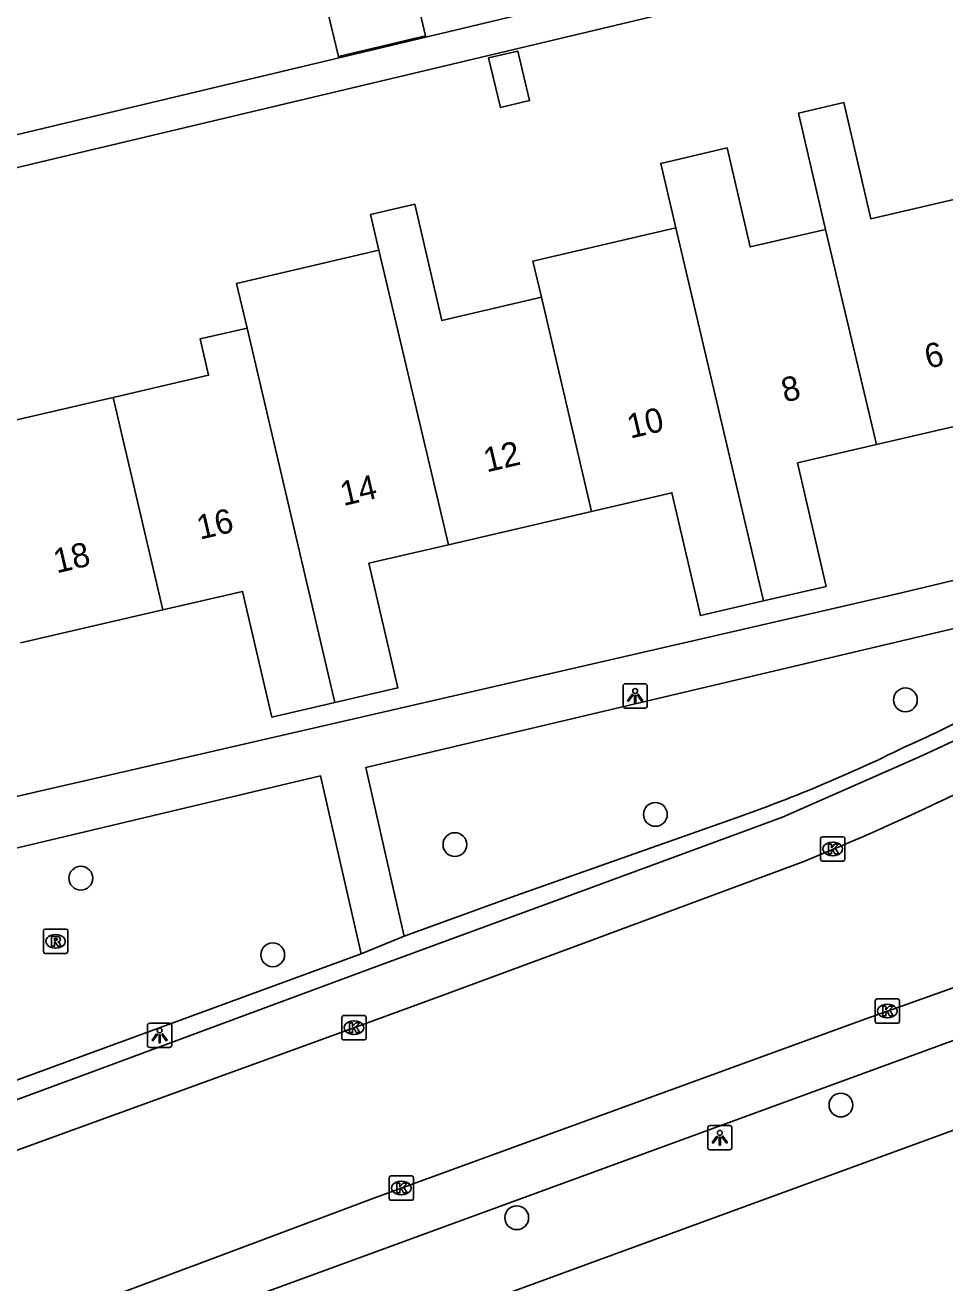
# Model space of a CAD drawing. Extents: x 158038 to 159242, y 380133 to 381214.
# Drawn here: x 159035.8 to 159073.6, y 380734.1 to 380785.8 of the extents above; entities that cross this region are included whole.
import ezdxf

# ---------------------------------------------------------------- set-up
doc = ezdxf.new("R2010")
doc.units = 0
for name, color, linetype in [('IMGEO_Boom', 7, 'Continuous'), ('IMGEO_Erf', 7, 'Continuous'), ('IMGEO_Kolk', 7, 'Continuous'), ('IMGEO_Lichtpunt', 7, 'Continuous'), ('IMGEO_Pand', 7, 'Continuous'), ('IMGEO_Pand_nummerreeks', 7, 'Continuous'), ('IMGEO_Rijbaan_lokaal_gesloten', 7, 'Continuous'), ('IMGEO_Rioolput', 7, 'Continuous'), ('IMGEO_Voetpad_open', 7, 'Continuous')]:
    doc.layers.add(name, color=color, linetype=linetype)

msp = doc.modelspace()

# ---------------------------------------------------------------- linework, layer by layer
at = {"layer": 'IMGEO_Boom'}
for centre in [(159071.972, 380758.036), (159061.695, 380753.333), (159053.455, 380752.09), (159038.079, 380750.71), (159045.967, 380747.565), (159069.321, 380741.393), (159055.996, 380736.763)]:
    msp.add_circle(centre, 0.489, dxfattribs=at)
at = {"layer": 'IMGEO_Erf'}
for points in [[(159021.613, 380766.21), (159019.325, 380776.056), (159038.521, 380780.628), (159052.243, 380783.895), (159072.079, 380788.619), (159072.81, 380789.546), (159071.771, 380789.912), (159060.787, 380787.296), (159057.543, 380786.523)], [(159056.159, 380786.194), (159025.237, 380778.83), (159018.947, 380777.332), (159016.941, 380785.756)]]:
    msp.add_lwpolyline(points, dxfattribs=at)
at = {"layer": 'IMGEO_Kolk'}
for p, q in [((159068.56, 380752.413), (159069.412, 380752.413)), ((159068.485, 380751.487), (159068.485, 380752.339)), ((159068.973, 380752.193), (159068.998, 380752.193)), ((159069.486, 380752.339), (159069.486, 380751.487)), ((159069.412, 380751.413), (159068.56, 380751.413)), ((159068.996, 380751.633), (159068.971, 380751.633)), ((159070.728, 380744.826), (159070.728, 380745.678)), ((159070.803, 380745.752), (159071.655, 380745.752)), ((159071.729, 380745.678), (159071.729, 380744.826)), ((159071.216, 380745.532), (159071.241, 380745.532)), ((159048.808, 380744.143), (159048.808, 380744.995)), ((159048.883, 380745.069), (159049.735, 380745.069)), ((159049.296, 380744.849), (159049.321, 380744.849)), ((159049.809, 380744.995), (159049.809, 380744.143)), ((159071.655, 380744.752), (159070.803, 380744.752)), ((159071.239, 380744.972), (159071.214, 380744.972)), ((159049.319, 380744.289), (159049.294, 380744.289)), ((159049.735, 380744.069), (159048.883, 380744.069)), ((159050.828, 380738.481), (159051.68, 380738.481)), ((159050.753, 380737.555), (159050.753, 380738.407)), ((159051.241, 380738.261), (159051.266, 380738.261)), ((159051.754, 380738.407), (159051.754, 380737.555)), ((159051.68, 380737.481), (159050.828, 380737.481)), ((159051.264, 380737.701), (159051.239, 380737.701))]:
    msp.add_line(p, q, dxfattribs=at)
for points in [[(159068.56, 380752.413), (159069.412, 380752.413)], [(159068.485, 380751.487), (159068.485, 380752.339)], [(159068.806, 380752.113), (159068.929, 380752.113), (159068.929, 380751.962), (159069.059, 380752.113), (159069.223, 380752.113), (159069.077, 380751.962), (159069.23, 380751.713), (159069.078, 380751.713), (159068.993, 380751.877), (159068.929, 380751.81), (159068.929, 380751.713), (159068.806, 380751.713), (159068.806, 380752.113)], [(159069.486, 380752.339), (159069.486, 380751.487)], [(159069.412, 380751.413), (159068.56, 380751.413)], [(159070.728, 380744.826), (159070.728, 380745.678)], [(159070.803, 380745.752), (159071.655, 380745.752)], [(159071.729, 380745.678), (159071.729, 380744.826)], [(159071.049, 380745.452), (159071.172, 380745.452), (159071.172, 380745.301), (159071.302, 380745.452), (159071.466, 380745.452), (159071.32, 380745.301), (159071.473, 380745.052), (159071.321, 380745.052), (159071.236, 380745.216), (159071.172, 380745.149), (159071.172, 380745.052), (159071.049, 380745.052), (159071.049, 380745.452)], [(159048.808, 380744.143), (159048.808, 380744.995)], [(159048.883, 380745.069), (159049.735, 380745.069)], [(159049.129, 380744.769), (159049.252, 380744.769), (159049.252, 380744.618), (159049.382, 380744.769), (159049.546, 380744.769), (159049.4, 380744.618), (159049.553, 380744.369), (159049.401, 380744.369), (159049.316, 380744.533), (159049.252, 380744.466), (159049.252, 380744.369), (159049.129, 380744.369), (159049.129, 380744.769)], [(159049.809, 380744.995), (159049.809, 380744.143)], [(159071.655, 380744.752), (159070.803, 380744.752)], [(159049.735, 380744.069), (159048.883, 380744.069)], [(159050.828, 380738.481), (159051.68, 380738.481)], [(159050.753, 380737.555), (159050.753, 380738.407)], [(159051.074, 380738.181), (159051.197, 380738.181), (159051.197, 380738.03), (159051.327, 380738.181), (159051.491, 380738.181), (159051.345, 380738.03), (159051.498, 380737.781), (159051.346, 380737.781), (159051.261, 380737.945), (159051.197, 380737.878), (159051.197, 380737.781), (159051.074, 380737.781), (159051.074, 380738.181)], [(159051.754, 380738.407), (159051.754, 380737.555)], [(159051.68, 380737.481), (159050.828, 380737.481)]]:
    msp.add_lwpolyline(points, dxfattribs=at)
for centre, start, end in [((159068.562, 380752.337), 91.552, 178.448), ((159068.562, 380752.337), 91.552, 178.448), ((159069.41, 380752.337), 1.552, 88.448), ((159069.41, 380752.337), 1.552, 88.448), ((159068.562, 380751.489), 181.552, 268.448), ((159068.562, 380751.489), 181.552, 268.448), ((159069.41, 380751.489), 271.552, 358.448), ((159069.41, 380751.489), 271.552, 358.448), ((159070.805, 380745.676), 91.552, 178.448), ((159070.805, 380745.676), 91.552, 178.448), ((159071.653, 380745.676), 1.552, 88.448), ((159071.653, 380745.676), 1.552, 88.448), ((159048.885, 380744.993), 91.552, 178.448), ((159048.885, 380744.993), 91.552, 178.448), ((159049.733, 380744.993), 1.552, 88.448), ((159049.733, 380744.993), 1.552, 88.448), ((159070.805, 380744.828), 181.552, 268.448), ((159070.805, 380744.828), 181.552, 268.448), ((159071.653, 380744.828), 271.552, 358.448), ((159071.653, 380744.828), 271.552, 358.448), ((159048.885, 380744.145), 181.552, 268.448), ((159048.885, 380744.145), 181.552, 268.448), ((159049.733, 380744.145), 271.552, 358.448), ((159049.733, 380744.145), 271.552, 358.448), ((159050.83, 380738.405), 91.552, 178.448), ((159050.83, 380738.405), 91.552, 178.448), ((159051.678, 380738.405), 1.552, 88.448), ((159051.678, 380738.405), 1.552, 88.448), ((159050.83, 380737.557), 181.552, 268.448), ((159050.83, 380737.557), 181.552, 268.448), ((159051.678, 380737.557), 271.552, 358.448), ((159051.678, 380737.557), 271.552, 358.448)]:
    msp.add_arc(centre, 0.0765, start, end, dxfattribs=at)
for centre, major_axis, ratio, start_param, end_param in [((159068.972, 380751.913), (-0.387, 0.002), 0.722429, 4.712389, 7.853982), ((159068.997, 380751.913), (-0.39, 0.002), 0.717154, 1.570796, 4.712389), ((159071.215, 380745.252), (-0.387, 0.002), 0.722429, 4.712389, 7.853982), ((159071.24, 380745.252), (-0.39, 0.002), 0.717154, 1.570796, 4.712389), ((159049.295, 380744.569), (-0.387, 0.002), 0.722429, 4.712389, 7.853982), ((159049.32, 380744.569), (-0.39, 0.002), 0.717154, 1.570796, 4.712389), ((159051.24, 380737.981), (-0.387, 0.002), 0.722429, 4.712389, 7.853982), ((159051.265, 380737.981), (-0.39, 0.002), 0.717154, 1.570796, 4.712389)]:
    msp.add_ellipse(centre, major_axis=major_axis, ratio=ratio, start_param=start_param, end_param=end_param, dxfattribs=at)
at = {"layer": 'IMGEO_Lichtpunt'}
for p, q in [((159060.366, 380758.603), (159060.366, 380757.796)), ((159060.366, 380758.603), (159060.366, 380757.796)), ((159061.268, 380758.698), (159060.46, 380758.698)), ((159061.268, 380758.698), (159060.46, 380758.698)), ((159061.362, 380757.796), (159061.362, 380758.603)), ((159061.362, 380757.796), (159061.362, 380758.603)), ((159060.46, 380757.702), (159061.268, 380757.702)), ((159060.46, 380757.702), (159061.268, 380757.702)), ((159040.818, 380744.658), (159040.818, 380743.851)), ((159040.818, 380744.658), (159040.818, 380743.851)), ((159041.72, 380744.753), (159040.912, 380744.753)), ((159041.72, 380744.753), (159040.912, 380744.753)), ((159041.814, 380743.851), (159041.814, 380744.658)), ((159041.814, 380743.851), (159041.814, 380744.658)), ((159040.912, 380743.757), (159041.72, 380743.757)), ((159040.912, 380743.757), (159041.72, 380743.757)), ((159064.749, 380740.549), (159063.941, 380740.549)), ((159064.749, 380740.549), (159063.941, 380740.549)), ((159063.847, 380740.454), (159063.847, 380739.647)), ((159063.847, 380740.454), (159063.847, 380739.647)), ((159064.843, 380739.647), (159064.843, 380740.454)), ((159064.843, 380739.647), (159064.843, 380740.454)), ((159063.941, 380739.553), (159064.749, 380739.553)), ((159063.941, 380739.553), (159064.749, 380739.553))]:
    msp.add_line(p, q, dxfattribs=at)
for points in [[(159060.74, 380758.267), (159060.779, 380758.239), (159060.591, 380757.977), (159060.553, 380758.004), (159060.74, 380758.267)], [(159060.842, 380758.219), (159060.889, 380758.219), (159060.889, 380757.897), (159060.842, 380757.897), (159060.842, 380758.219)], [(159060.952, 380758.239), (159060.99, 380758.266), (159061.177, 380758.004), (159061.138, 380757.976), (159060.952, 380758.239)], [(159041.192, 380744.322), (159041.231, 380744.294), (159041.043, 380744.032), (159041.005, 380744.059), (159041.192, 380744.322)], [(159041.294, 380744.274), (159041.341, 380744.274), (159041.341, 380743.952), (159041.294, 380743.952), (159041.294, 380744.274)], [(159041.404, 380744.294), (159041.442, 380744.321), (159041.629, 380744.059), (159041.59, 380744.031), (159041.404, 380744.294)], [(159064.221, 380740.118), (159064.26, 380740.09), (159064.072, 380739.828), (159064.034, 380739.855), (159064.221, 380740.118)], [(159064.323, 380740.07), (159064.37, 380740.07), (159064.37, 380739.748), (159064.323, 380739.748), (159064.323, 380740.07)], [(159064.433, 380740.09), (159064.471, 380740.117), (159064.658, 380739.855), (159064.619, 380739.827), (159064.433, 380740.09)]]:
    msp.add_lwpolyline(points, dxfattribs=at)
for centre in [(159060.865, 380758.401), (159041.317, 380744.456), (159064.346, 380740.252)]:
    msp.add_circle(centre, 0.0994, dxfattribs=at)
for centre, start, end in [((159060.46, 380758.603), 90, 180), ((159060.46, 380758.603), 90, 180), ((159061.268, 380758.603), 0, 90), ((159061.268, 380758.603), 0, 90), ((159060.46, 380757.796), 180, 270), ((159060.46, 380757.796), 180, 270), ((159061.268, 380757.796), 270, 0), ((159061.268, 380757.796), 270, 360), ((159040.912, 380744.658), 90, 180), ((159040.912, 380744.658), 90, 180), ((159041.72, 380744.658), 0, 90), ((159041.72, 380744.658), 0, 90), ((159040.912, 380743.851), 180, 270), ((159040.912, 380743.851), 180, 270), ((159041.72, 380743.851), 270, 0), ((159041.72, 380743.851), 270, 360), ((159063.941, 380740.454), 90, 180), ((159063.941, 380740.454), 90, 180), ((159064.749, 380740.454), 0, 90), ((159064.749, 380740.454), 0, 90), ((159063.941, 380739.647), 180, 270), ((159063.941, 380739.647), 180, 270), ((159064.749, 380739.647), 270, 0), ((159064.749, 380739.647), 270, 360)]:
    msp.add_arc(centre, 0.0946, start, end, dxfattribs=at)
at = {"layer": 'IMGEO_Pand'}
for points in [[(159052.253, 380785.321), (159048.665, 380784.466), (159048.04, 380787.093), (159051.628, 380787.948), (159052.253, 380785.321)], [(159054.84, 380784.406), (159055.325, 380782.369), (159056.523, 380782.655), (159056.037, 380784.691), (159054.84, 380784.406)], [(159068.694, 380777.365), (159067.583, 380782.146), (159069.44, 380782.577), (159070.549, 380777.805), (159074.555, 380778.736)], [(159062.541, 380777.424), (159061.919, 380780.077), (159064.646, 380780.71), (159065.591, 380776.645), (159068.694, 380777.365)], [(159050.33, 380776.518), (159049.992, 380777.973), (159051.809, 380778.395), (159052.916, 380773.628), (159057.009, 380774.579)], [(159057.009, 380774.579), (159056.662, 380776.057), (159062.541, 380777.424)], [(159066.135, 380762.101), (159062.541, 380777.424)], [(159070.788, 380768.528), (159068.694, 380777.365)], [(159044.911, 380773.313), (159044.481, 380775.146), (159050.33, 380776.518)], [(159053.196, 380764.411), (159050.33, 380776.518)], [(159032.375, 380773.935), (159034.252, 380774.371), (159035.378, 380769.524), (159039.406, 380770.46)], [(159057.009, 380774.579), (159059.074, 380765.777)], [(159039.406, 380770.46), (159043.328, 380771.371), (159042.981, 380772.865), (159044.911, 380773.313)], [(159048.522, 380757.926), (159044.911, 380773.313)], [(159039.406, 380770.46), (159041.453, 380761.734)], [(159076.631, 380769.886), (159070.788, 380768.528)], [(159070.788, 380768.528), (159067.541, 380767.774), (159068.719, 380762.701), (159066.135, 380762.101)], [(159066.135, 380762.101), (159063.548, 380761.5), (159062.377, 380766.544), (159059.074, 380765.777)], [(159059.074, 380765.777), (159053.196, 380764.411)], [(159053.196, 380764.411), (159049.923, 380763.651), (159051.113, 380758.527), (159048.522, 380757.926)], [(159048.522, 380757.926), (159045.931, 380757.324), (159044.73, 380762.495), (159041.453, 380761.734)], [(159041.453, 380761.734), (159035.599, 380760.374)]]:
    msp.add_lwpolyline(points, dxfattribs=at)
at = {"layer": 'IMGEO_Rijbaan_lokaal_gesloten'}
for points in [[(159035.318, 380732.025), (159050.125, 380737.572), (159070.201, 380744.881), (159077.548, 380747.495), (159083.24, 380749.573), (159084.052, 380750), (159093.22, 380754.824)], [(159067.797, 380751.399), (159064.023, 380750), (159058.754, 380748.047), (159052.966, 380745.906), (159049.305, 380744.567), (159029.836, 380737.498)]]:
    msp.add_lwpolyline(points, dxfattribs=at)
msp.add_arc((159029.173, 380846.912), 103.027, 292.01752, 301.48913, dxfattribs=at)
at = {"layer": 'IMGEO_Rioolput'}
for p, q in [((159036.539, 380747.694), (159036.539, 380748.546)), ((159036.614, 380748.62), (159037.466, 380748.62)), ((159037.027, 380748.4), (159037.052, 380748.4)), ((159037.54, 380748.546), (159037.54, 380747.694)), ((159037.05, 380747.84), (159037.025, 380747.84)), ((159037.466, 380747.62), (159036.614, 380747.62))]:
    msp.add_line(p, q, dxfattribs=at)
for points in [[(159036.539, 380747.694), (159036.539, 380748.546)], [(159036.614, 380748.62), (159037.466, 380748.62)], [(159037.128, 380748.318), (159036.876, 380748.32), (159036.876, 380747.92)], [(159037.54, 380748.546), (159037.54, 380747.694)], [(159036.876, 380747.92), (159037, 380747.92), (159037, 380748.082), (159037.011, 380748.082)], [(159037.054, 380748.239), (159037, 380748.239), (159037, 380748.158)], [(159037, 380748.158), (159037.052, 380748.158)], [(159037.058, 380748.053), (159037.129, 380747.92), (159037.269, 380747.92), (159037.204, 380748.046)], [(159037.466, 380747.62), (159036.614, 380747.62)]]:
    msp.add_lwpolyline(points, dxfattribs=at)
for centre, radius, start, end in [((159036.616, 380748.544), 0.0765, 91.552, 178.448), ((159036.616, 380748.544), 0.0765, 91.552, 178.448), ((159037.127, 380748.208), 0.109, 350.3612, 89.416), ((159037.464, 380748.544), 0.0765, 1.552, 88.448), ((159037.464, 380748.544), 0.0765, 1.552, 88.448), ((159037.01, 380748.029), 0.0533, 26.0293, 88.6989), ((159037.036, 380748.347), 0.19, 274.7715, 282.9687), ((159037.06, 380748.143), 0.0964, 77.0061, 93.1865), ((159037.074, 380748.2), 0.0378, 276.6634, 79.6772), ((159037.125, 380748.208), 0.112, 277.5842, 350.9817), ((159037.109, 380747.993), 0.108, 29.5134, 73.7905), ((159036.616, 380747.696), 0.0765, 181.552, 268.448), ((159036.616, 380747.696), 0.0765, 181.552, 268.448), ((159037.464, 380747.696), 0.0765, 271.552, 358.448), ((159037.464, 380747.696), 0.0765, 271.552, 358.448)]:
    msp.add_arc(centre, radius, start, end, dxfattribs=at)
for centre, major_axis, ratio, start_param, end_param in [((159037.026, 380748.12), (-0.387, 0.002), 0.722429, 4.712389, 7.853982), ((159037.051, 380748.12), (-0.39, 0.002), 0.717154, 1.570796, 4.712389)]:
    msp.add_ellipse(centre, major_axis=major_axis, ratio=ratio, start_param=start_param, end_param=end_param, dxfattribs=at)
at = {"layer": 'IMGEO_Voetpad_open'}
for points in [[(159024.99, 380751.67), (159071.638, 380762.392), (159089.906, 380766.752)], [(159051.365, 380748.335), (159050.986, 380750), (159049.79, 380755.257), (159081.627, 380762.773)], [(159031.884, 380740.301), (159038.213, 380742.637), (159050.339, 380747.13), (159058.173, 380750), (159060.411, 380750.82), (159066.918, 380753.22), (159072.676, 380755.745), (159075.162, 380756.918), (159082.351, 380760.97)], [(159031.017, 380750.91), (159047.935, 380754.916), (159049.059, 380750), (159049.606, 380747.609)], [(159064.786, 380753.115), (159055.972, 380750), (159051.365, 380748.335)], [(159107.509, 380752.634), (159100.307, 380750), (159035.982, 380726.475)], [(159039.186, 380731.341), (159076.79, 380745.09), (159086.221, 380748.529), (159088.375, 380749.438), (159089.437, 380750)], [(159051.365, 380748.335), (159049.606, 380747.609)], [(159049.606, 380747.609), (159031.66, 380741.025)]]:
    msp.add_lwpolyline(points, dxfattribs=at)
for centre, radius, start, end in [((159040.713, 380825.3), 75.922, 294.27273, 300.15351), ((159044.676, 380811.426), 61.681, 289.02816, 296.21499)]:
    msp.add_arc(centre, radius, start, end, dxfattribs=at)

# ---------------------------------------------------------------- texts
at = {"layer": 'IMGEO_Pand_nummerreeks'}
for s, rotation, p in [('6', 13.2049, (159072.896, 380771.634)), ('8', 13.2067, (159067.006, 380770.252)), ('10', 13.2067, (159060.662, 380768.764)), ('12', 13.2049, (159054.763, 380767.379)), ('14', 13.2049, (159048.871, 380765.997)), ('16', 13.2049, (159042.977, 380764.614)), ('18', 13.2049, (159037.085, 380763.232))]:
    msp.add_text(s, height=1, rotation=rotation, dxfattribs=at).set_placement(p)

doc.saveas('drawing.dxf')
